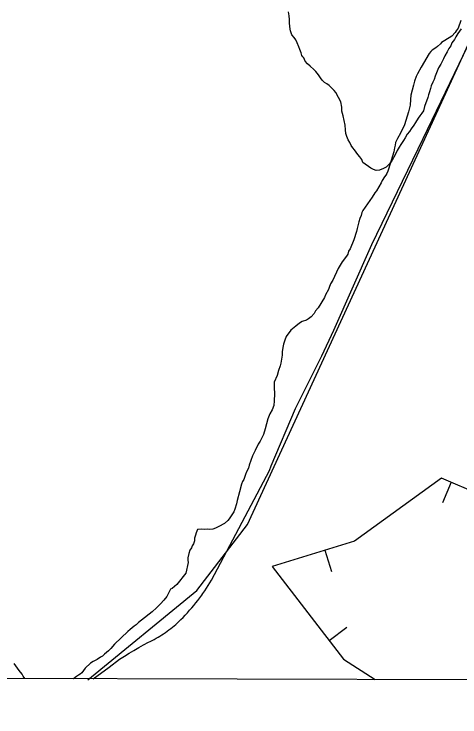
# Model space of a CAD drawing. Extents: x 3172231 to 3210228, y 940198 to 965780.
# Drawn here: x 3190404 to 3190904, y 945652 to 946440 of the extents above; entities that cross this region are included whole.
import ezdxf

# ---------------------------------------------------------------- set-up
doc = ezdxf.new("R2010")
doc.units = 0
for name, color, linetype in [('V-BORW-LINE', 7, 'Continuous'), ('V-GRID-FRAM', 7, 'Continuous'), ('V-ROAD-CNTR', 7, 'Continuous'), ('V-SITE-VEGE', 7, 'Continuous'), ('V-TOPO-SHOR', 7, 'Continuous'), ('V-WETL-SWMP', 7, 'Continuous')]:
    doc.layers.add(name, color=color, linetype=linetype)

msp = doc.modelspace()

# ---------------------------------------------------------------- linework, layer by layer
at = {"layer": 'V-BORW-LINE'}
for p, q in [((3190893.757, 945915.499), (3190883.932, 945892.511)), ((3190752.531, 945839.353), (3190759.911, 945815.468)), ((3190757.289, 945737.973), (3190777.122, 945753.194))]:
    msp.add_line(p, q, dxfattribs=at)
for points in [[(3190882.93, 945920.127), (3190785.594, 945849.569)], [(3190970.354, 945882.76), (3190882.93, 945920.127)], [(3190785.594, 945849.569), (3190693.484, 945821.11)], [(3190693.484, 945821.11), (3190773.18, 945717.268)], [(3190773.18, 945717.268), (3190808.639, 945694.432)]]:
    msp.add_lwpolyline(points, dxfattribs=at)
at = {"layer": 'V-GRID-FRAM'}
msp.add_lwpolyline([(3176539.592, 963919.479), (3207827.662, 963842.116), (3207790.623, 945652.442), (3176486.679, 945729.845), (3176539.592, 963919.479)], dxfattribs=at)
at = {"layer": 'V-ROAD-CNTR'}
for points in [[(3190719.333, 945998.208), (3190730.462, 946019.737), (3190741.292, 946041.419), (3190748.919, 946057.16), (3190762.376, 946085.695), (3190805.001, 946181.83), (3190862.423, 946300.735), (3191038.305, 946665.928)], [(3190492.984, 945695.213), (3190510.712, 945708.392), (3190522.633, 945717.182), (3190527.884, 945720.559), (3190533.193, 945723.844), (3190538.556, 945727.035), (3190543.977, 945730.133), (3190549.45, 945733.136), (3190554.975, 945736.042), (3190556.98, 945737.068), (3190559.163, 945738.194), (3190561.324, 945739.36), (3190563.466, 945740.564), (3190565.586, 945741.803), (3190567.685, 945743.081), (3190569.762, 945744.394), (3190571.814, 945745.743), (3190573.841, 945747.128), (3190575.846, 945748.549), (3190577.825, 945750.003), (3190579.779, 945751.492), (3190581.706, 945753.016), (3190583.606, 945754.572), (3190585.478, 945756.161), (3190585.839, 945756.475), (3190588.478, 945758.938), (3190591.073, 945761.451), (3190593.625, 945764.007), (3190596.132, 945766.606), (3190598.593, 945769.25), (3190601.008, 945771.935), (3190603.376, 945774.663), (3190605.694, 945777.432), (3190607.965, 945780.24), (3190610.185, 945783.088), (3190612.356, 945785.974), (3190614.478, 945788.897), (3190615.862, 945790.867), (3190617.9, 945793.728), (3190619.891, 945796.626), (3190621.828, 945799.559), (3190623.714, 945802.522), (3190625.549, 945805.52), (3190690.381, 945928.517), (3190692.292, 945933.819), (3190719.333, 945998.208)]]:
    msp.add_lwpolyline(points, dxfattribs=at)
at = {"layer": 'V-SITE-VEGE'}
for p, q in [((3190904.544, 946432.823), (3190901.767, 946424.082)), ((3190899.5, 946421.2), (3190898.357, 946419.394)), ((3190901.767, 946424.082), (3190899.5, 946421.2)), ((3190894.587, 946415.079), (3190886.774, 946410.493)), ((3190898.357, 946419.394), (3190894.587, 946415.079)), ((3190881.912, 946406.571), (3190878.543, 946403.714)), ((3190883.046, 946408.011), (3190881.912, 946406.571)), ((3190886.774, 946410.493), (3190883.046, 946408.011)), ((3190871.072, 946398.021), (3190869.185, 946395.864)), ((3190872.573, 946399.453), (3190871.072, 946398.021)), ((3190876.675, 946402.291), (3190872.573, 946399.453)), ((3190878.543, 946403.714), (3190876.675, 946402.291)), ((3190869.185, 946395.864), (3190860.025, 946380.67)), ((3190860.025, 946380.67), (3190856.177, 946373.056)), ((3190854.641, 946370.156), (3190852.679, 946364.702)), ((3190856.177, 946373.056), (3190854.641, 946370.156)), ((3190851.474, 946360.325), (3190848.64, 946349.018)), ((3190852.679, 946364.702), (3190851.474, 946360.325)), ((3190848.161, 946344.259), (3190848.015, 946338.027)), ((3190848.64, 946349.018), (3190848.161, 946344.259)), ((3190848.015, 946338.027), (3190846, 946330.367)), ((3190846, 946330.367), (3190841.619, 946315.796)), ((3190841.619, 946315.796), (3190837.007, 946306.731)), ((3190837.007, 946306.731), (3190833.561, 946300.575)), ((3190831.623, 946296.219), (3190831.179, 946292.928)), ((3190833.561, 946300.575), (3190831.623, 946296.219)), ((3190830.38, 946290.012), (3190829.54, 946285.629)), ((3190831.179, 946292.928), (3190830.38, 946290.012)), ((3190829.54, 946285.629), (3190823.583, 946266.32)), ((3190822.798, 946264.139), (3190821.629, 946261.233)), ((3190823.583, 946266.32), (3190822.798, 946264.139)), ((3190818.977, 946257.626), (3190816.681, 946253.643)), ((3190820.486, 946259.425), (3190818.977, 946257.626)), ((3190821.629, 946261.233), (3190820.486, 946259.425)), ((3190815.512, 946250.737), (3190810.17, 946242.056)), ((3190816.681, 946253.643), (3190815.512, 946250.737)), ((3190810.17, 946242.056), (3190808.278, 946239.532)), ((3190805.233, 946234.834), (3190794.978, 946220.033)), ((3190808.278, 946239.532), (3190805.233, 946234.834)), ((3190793.817, 946217.492), (3190793.006, 946214.209)), ((3190794.978, 946220.033), (3190793.817, 946217.492)), ((3190791.464, 946210.942), (3190790.276, 946207.303)), ((3190793.006, 946214.209), (3190791.464, 946210.942)), ((3190790.276, 946207.303), (3190788.632, 946199.635)), ((3190787.818, 946196.354), (3190784.66, 946186.889)), ((3190788.632, 946199.635), (3190787.818, 946196.354)), ((3190784.66, 946186.889), (3190780.761, 946177.075)), ((3190780.761, 946177.075), (3190778.858, 946174.185)), ((3190778.047, 946170.902), (3190776.53, 946168.735)), ((3190778.858, 946174.185), (3190778.047, 946170.902)), ((3190771.606, 946162.247), (3190767.402, 946155.007)), ((3190776.53, 946168.735), (3190771.606, 946162.247)), ((3190767.402, 946155.007), (3190761.223, 946141.945)), ((3190758.555, 946137.605), (3190757.359, 946133.598)), ((3190761.223, 946141.945), (3190758.555, 946137.605)), ((3190756.574, 946131.412), (3190753.127, 946125.258)), ((3190757.359, 946133.598), (3190756.574, 946131.412)), ((3190751.958, 946122.352), (3190744.714, 946110.781)), ((3190753.127, 946125.258), (3190751.958, 946122.352)), ((3190742.07, 946107.541), (3190740.534, 946104.643)), ((3190744.714, 946110.781), (3190742.07, 946107.541)), ((3190734.155, 946098.554), (3190731.92, 946097.139)), ((3190737.141, 946100.686), (3190734.155, 946098.554)), ((3190740.534, 946104.643), (3190737.141, 946100.686)), ((3190720.024, 946090.448), (3190714.41, 946085.812)), ((3190724.134, 946093.653), (3190720.024, 946090.448)), ((3190727.112, 946095.419), (3190724.134, 946093.653)), ((3190731.92, 946097.139), (3190727.112, 946095.419)), ((3190714.41, 946085.812), (3190709.104, 946078.596)), ((3190707.543, 946074.599), (3190705.972, 946070.232)), ((3190709.104, 946078.596), (3190707.543, 946074.599)), ((3190705.972, 946070.232), (3190705.145, 946066.216)), ((3190704.666, 946061.459), (3190704.58, 946057.791)), ((3190705.145, 946066.216), (3190704.666, 946061.459)), ((3190704.58, 946057.791), (3190703.273, 946049.015)), ((3190702.462, 946045.734), (3190700.508, 946040.643)), ((3190703.273, 946049.015), (3190702.462, 946045.734)), ((3190698.913, 946035.177), (3190695.8, 946027.546)), ((3190700.508, 946040.643), (3190698.913, 946035.177)), ((3190695.8, 946027.546), (3190695.658, 946021.678)), ((3190695.658, 946021.678), (3190695.853, 946014.336)), ((3190695.853, 946014.336), (3190695.673, 946006.636)), ((3190695.673, 946006.636), (3190695.185, 946001.512)), ((3190693.232, 945996.42), (3190690.928, 945992.073)), ((3190695.185, 946001.512), (3190693.232, 945996.42)), ((3190690.928, 945992.073), (3190688.599, 945986.623)), ((3190688.599, 945986.623), (3190685.398, 945975.324)), ((3190685.398, 945975.324), (3190683.776, 945968.758)), ((3190683.776, 945968.758), (3190679.938, 945961.51)), ((3190677.65, 945957.896), (3190674.187, 945951.006)), ((3190679.938, 945961.51), (3190677.65, 945957.896)), ((3190674.187, 945951.006), (3190671.474, 945944.833)), ((3190671.474, 945944.833), (3190667.564, 945934.653)), ((3190667.564, 945934.653), (3190666.755, 945931.37)), ((3190664.818, 945927.012), (3190663.648, 945924.106)), ((3190666.755, 945931.37), (3190664.818, 945927.012)), ((3190661.686, 945918.648), (3190660.158, 945916.114)), ((3190663.648, 945924.106), (3190661.686, 945918.648)), ((3190658.989, 945913.206), (3190656.957, 945904.818)), ((3190660.158, 945916.114), (3190658.989, 945913.206)), ((3190656.957, 945904.818), (3190654.16, 945894.977)), ((3190654.16, 945894.977), (3190653.339, 945891.329)), ((3190653.339, 945891.329), (3190651.727, 945885.128)), ((3190648.28, 945878.972), (3190645.235, 945874.274)), ((3190650.557, 945882.22), (3190648.28, 945878.972)), ((3190651.727, 945885.128), (3190650.557, 945882.22)), ((3190643.723, 945872.476), (3190639.979, 945869.262)), ((3190645.235, 945874.274), (3190643.723, 945872.476)), ((3190609.739, 945862.633), (3190608.176, 945858.633)), ((3190614.148, 945862.897), (3190609.739, 945862.633)), ((3190617.439, 945862.453), (3190614.148, 945862.897)), ((3190620.749, 945862.741), (3190617.439, 945862.453)), ((3190622.938, 945862.324), (3190620.749, 945862.741)), ((3190626.989, 945862.963), (3190622.938, 945862.324)), ((3190629.95, 945863.993), (3190626.989, 945862.963)), ((3190633.659, 945865.74), (3190629.95, 945863.993)), ((3190639.979, 945869.262), (3190633.659, 945865.74)), ((3190607.384, 945856.085), (3190606.572, 945852.802)), ((3190608.176, 945858.633), (3190607.384, 945856.085)), ((3190605.317, 945846.226), (3190603.8, 945844.062)), ((3190606.505, 945849.868), (3190605.317, 945846.226)), ((3190606.572, 945852.802), (3190606.505, 945849.868)), ((3190601.121, 945839.355), (3190599.935, 945835.712)), ((3190603.013, 945841.878), (3190601.121, 945839.355)), ((3190603.8, 945844.062), (3190603.013, 945841.878)), ((3190599.081, 945830.598), (3190599.019, 945828.032)), ((3190599.935, 945835.712), (3190599.081, 945830.598)), ((3190599.327, 945825.453), (3190596.84, 945813.409)), ((3190599.019, 945828.032), (3190599.327, 945825.453)), ((3190596.84, 945813.409), (3190586.639, 945800.806)), ((3190586.639, 945800.806), (3190581.403, 945796.525)), ((3190579.543, 945795.469), (3190575.32, 945787.496)), ((3190581.403, 945796.525), (3190579.543, 945795.469)), ((3190571.916, 945783.175), (3190568.521, 945779.218)), ((3190575.32, 945787.496), (3190571.916, 945783.175)), ((3190566.647, 945777.428), (3190564.009, 945774.554)), ((3190568.521, 945779.218), (3190566.647, 945777.428)), ((3190559.139, 945770.266), (3190547.18, 945761.009)), ((3190564.009, 945774.554), (3190559.139, 945770.266)), ((3190547.18, 945761.009), (3190543.812, 945758.152)), ((3190536.707, 945752.448), (3190534.454, 945750.3)), ((3190538.95, 945754.23), (3190536.707, 945752.448)), ((3190541.184, 945755.643), (3190538.95, 945754.23)), ((3190543.812, 945758.152), (3190541.184, 945755.643)), ((3190531.837, 945748.158), (3190516.823, 945733.838)), ((3190534.454, 945750.3), (3190531.837, 945748.158)), ((3190512.678, 945729.163), (3190510.05, 945726.658)), ((3190516.823, 945733.838), (3190512.678, 945729.163)), ((3190503.304, 945720.579), (3190501.08, 945719.531)), ((3190505.557, 945722.73), (3190503.304, 945720.579)), ((3190510.05, 945726.658), (3190505.557, 945722.73)), ((3190410.102, 945704.427), (3190404.416, 945712.265)), ((3190489.914, 945712.824), (3190483.91, 945707.093)), ((3190492.89, 945714.587), (3190489.914, 945712.824)), ((3190497.344, 945716.684), (3190492.89, 945714.587)), ((3190501.08, 945719.531), (3190497.344, 945716.684)), ((3190413.307, 945700.314), (3190410.102, 945704.427)), ((3190483.91, 945707.093), (3190480.113, 945701.68)), ((3190414.722, 945698.08), (3190413.307, 945700.314)), ((3190416.556, 945695.402), (3190414.722, 945698.08)), ((3190474.151, 945697.785), (3190470.848, 945695.267)), ((3190476.385, 945699.2), (3190474.151, 945697.785)), ((3190478.245, 945700.257), (3190476.385, 945699.2)), ((3190480.113, 945701.68), (3190478.245, 945700.257)), ((3190470.848, 945695.267), (3190416.556, 945695.402))]:
    msp.add_line(p, q, dxfattribs=at)
at = {"layer": 'V-TOPO-SHOR'}
msp.add_lwpolyline([(3190486.843, 945694.168), (3190609.066, 945794.06), (3190665.881, 945867.977), (3191073.212, 946755.656), (3191235.213, 947086.334), (3191257.242, 947186.475), (3191257.425, 947260.532), (3191229.599, 947326.906)], dxfattribs=at)
at = {"layer": 'V-WETL-SWMP'}
for points in [[(3190772.721, 946325.952), (3190771.534, 946331.225), (3190771.314, 946335.82), (3190770.142, 946341.749), (3190767.629, 946346.397), (3190764.81, 946352.037), (3190762.898, 946354.377), (3190757.131, 946360.086), (3190754.549, 946361.785), (3190751.966, 946363.485), (3190749.399, 946365.841), (3190747.494, 946368.508), (3190745.278, 946371.839), (3190742.413, 946375.512), (3190740.174, 946377.86), (3190735.999, 946381.564), (3190732.784, 946384.262), (3190730.232, 946387.273), (3190728.678, 946390.915), (3190727.726, 946392.249), (3190726.774, 946393.583), (3190725.86, 946396.555), (3190724.307, 946400.198), (3190723.065, 946403.177), (3190721.207, 946407.811), (3190719.973, 946411.118), (3190718.069, 946413.786), (3190715.517, 946416.796), (3190714.284, 946420.104), (3190713.979, 946421.094), (3190713.697, 946423.068), (3190713.119, 946426.36), (3190712.876, 946429.972), (3190712.641, 946433.912), (3190712.413, 946438.179), (3190711.858, 946442.454)], [(3190904.838, 946423.494), (3190901.111, 946418.336), (3190899.052, 946414.45), (3190897.345, 946411.54), (3190894.631, 946407.669), (3190893.244, 946404.424), (3190891.208, 946401.521), (3190889.15, 946397.635), (3190886.749, 946393.102), (3190885.033, 946389.864), (3190882.273, 946384.028), (3190879.552, 946379.83), (3190877.455, 946374.306), (3190875.724, 946370.412), (3190874.657, 946366.831), (3190873.269, 946363.585), (3190871.538, 946359.692), (3190870.478, 946356.438), (3190869.411, 946352.857), (3190868.351, 946349.604), (3190867.626, 946346.67), (3190864.111, 946336.59), (3190862.685, 946331.706), (3190860.977, 946328.795), (3190858.614, 946325.9), (3190856.914, 946323.317), (3190853.85, 946318.472), (3190852.142, 946315.561), (3190849.093, 946311.371), (3190847.058, 946308.468), (3190844.687, 946305.246), (3190842.301, 946301.368), (3190840.594, 946298.457), (3190837.537, 946293.939), (3190835.494, 946290.709), (3190833.443, 946287.151), (3190831.377, 946282.937), (3190827.268, 946275.494), (3190824.227, 946271.631), (3190821.201, 946268.424), (3190818.214, 946266.855), (3190813.58, 946264.997), (3190809.968, 946264.754), (3190806.715, 946265.814), (3190803.797, 946267.194), (3190794.768, 946273.635), (3190793.863, 946276.934), (3190791.638, 946279.937), (3190789.406, 946282.612), (3190787.502, 946285.28), (3190785.597, 946287.947), (3190783.685, 946290.287), (3190781.773, 946292.627), (3190780.212, 946295.942), (3190778.643, 946298.93), (3190777.097, 946302.9), (3190775.864, 946306.207), (3190775.628, 946310.147), (3190775.096, 946315.405), (3190773.909, 946320.678), (3190772.721, 946325.952)]]:
    msp.add_lwpolyline(points, dxfattribs=at)

doc.saveas('drawing.dxf')
